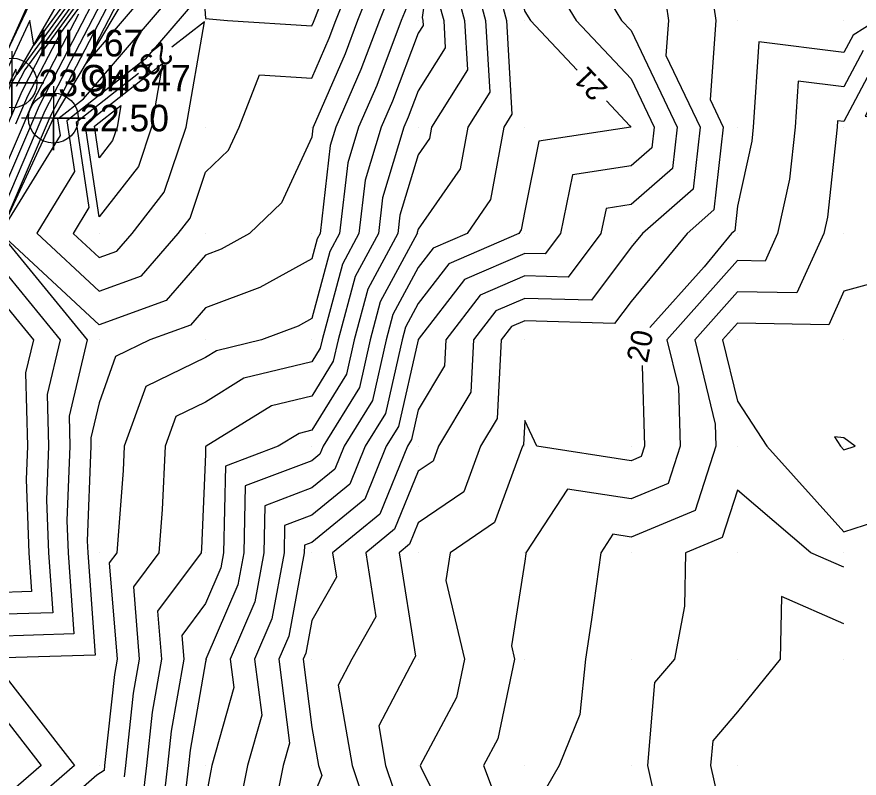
# Model space of a CAD drawing. Extents: x 2531902 to 2533249, y 715219 to 716099.
# Drawn here: x 2532832.3 to 2532911.4, y 715458.8 to 715530.4 of the extents above; entities that cross this region are included whole.
import ezdxf

# ---------------------------------------------------------------- set-up
doc = ezdxf.new("R2010")
doc.units = 0
for name, color, linetype in [('DTM Contours Major', 7, 'Continuous'), ('DTM Contours Major Text', 7, 'Continuous'), ('DTM Contours Minor', 7, 'Continuous'), ('Exist DTM Breakline', 7, 'Continuous'), ('Exist DTM Breakline Cogo Elevation', 7, 'Continuous'), ('Exist DTM Breakline Cogo Number', 7, 'Continuous'), ('Exist DTM Breakline Cogo Point CELL', 7, 'Continuous'), ('Exist DTM Drainline', 7, 'Continuous'), ('Exist DTM QL2 LIDAR Elevation Point', 7, 'Continuous')]:
    doc.layers.add(name, color=color, linetype=linetype)

msp = doc.modelspace()

# ---------------------------------------------------------------- linework, layer by layer
at = {"layer": 'DTM Contours Major'}
for points in [[(2532879.709, 715603.376), (2532880.035, 715601.904), (2532879.521, 715599.169), (2532875.357, 715584.903), (2532873.774, 715581.219), (2532872.563, 715576.881), (2532865.12, 715565.648), (2532865.005, 715565.165), (2532864.538, 715563.817), (2532866.109, 715564.472), (2532876.127, 715566.127), (2532879.261, 715560), (2532879.163, 715559.163), (2532880, 715556.314), (2532881.996, 715550), (2532882.045, 715547.955), (2532880.069, 715546.014), (2532878.589, 715539.012), (2532878.323, 715537.208), (2532880.019, 715530.852), (2532880.537, 715530), (2532884.93, 715525.355)], [(2532897.436, 715566.025), (2532900, 715563.505), (2532905.385, 715560), (2532903.965, 715556.035), (2532900, 715552.425), (2532898.747, 715551.253), (2532898.986, 715550), (2532897.99, 715542.01), (2532898.041, 715540), (2532900, 715534.728), (2532903.958, 715536.042), (2532910, 715538.08), (2532913.078, 715530), (2532910.867, 715528.65), (2532910, 715527.02), (2532901.996, 715528.004), (2532901.486, 715520), (2532901.342, 715518.658), (2532900, 715512.576), (2532899.745, 715510.255), (2532899.452, 715510), (2532896.871, 715506.871), (2532891.779, 715501.154)], [(2532859.76, 715559.069), (2532858.982, 715557.418), (2532858.885, 715556.987), (2532855.863, 715553.145), (2532854.536, 715552.293), (2532854.233, 715551.181), (2532846.335, 715541.407), (2532839.735, 715532.347), (2532834.358, 715521.981), (2532833.738, 715520.526), (2532830.433, 715512.849), (2532827.558, 715506.11), (2532817.964, 715483.849), (2532817.883, 715483.663), (2532814.824, 715476.471), (2532814.021, 715474.607), (2532812.807, 715471.747)], [(2532852.707, 715554.475), (2532851.483, 715553.69), (2532850.174, 715548.876), (2532845.457, 715543.04), (2532832.264, 715524.93), (2532832.181, 715525.441), (2532831.738, 715524.486), (2532829.801, 715519.928), (2532829.786, 715519.892), (2532829.784, 715519.888), (2532819.752, 715496.379), (2532817.176, 715490.403), (2532816.595, 715489.055), (2532815.78, 715487.139), (2532807.285, 715467.428)], [(2532860.148, 715529.852), (2532860.204, 715530), (2532862.979, 715537.021), (2532863.528, 715540), (2532860.587, 715543.663), (2532857.388, 715546.821), (2532852.59, 715545.641), (2532852.118, 715544.827)], [(2532850.111, 715541.367), (2532849.314, 715539.994), (2532850, 715530.189), (2532852.082, 715530), (2532860, 715529.511), (2532860.148, 715529.852)], [(2532871.751, 715539.799), (2532870.351, 715530.304), (2532870.432, 715530), (2532870.459, 715529.541), (2532870, 715528.809), (2532867.579, 715522.421), (2532866.526, 715520), (2532865.003, 715514.997), (2532864.422, 715510), (2532862.873, 715507.127), (2532860.967, 715500), (2532860.789, 715499.211), (2532860, 715497.931), (2532853.615, 715496.385), (2532850, 715494.151), (2532847.201, 715492.799), (2532846.201, 715490), (2532845.942, 715484.058), (2532845.62, 715480), (2532843.224, 715476.776), (2532843.777, 715470), (2532843.214, 715466.786), (2532842.485, 715460), (2532842.363, 715458.931)], [(2532841.662, 715508.338), (2532843.109, 715510), (2532846.128, 715513.872), (2532848.171, 715520), (2532849.897, 715529.897), (2532846.848, 715527.502)], [(2532843.703, 715525.03), (2532837.839, 715520.424), (2532839.038, 715512.428), (2532837.549, 715510.005), (2532840, 715507.733), (2532841.662, 715508.338)], [(2532887.678, 715522.449), (2532889.875, 715520.125), (2532889.963, 715520), (2532881.334, 715518.666), (2532880, 715512.126), (2532879.673, 715510.327), (2532879.446, 715510), (2532872.864, 715507.136), (2532870, 715503.419), (2532868.803, 715501.197), (2532868.482, 715500), (2532866.914, 715493.086), (2532865.014, 715490), (2532863.562, 715486.438), (2532860, 715483.523), (2532857.442, 715482.558), (2532857.387, 715480), (2532856.233, 715473.767), (2532854.619, 715470), (2532855.284, 715464.716), (2532853.959, 715460), (2532853.291, 715456.709)], [(2532811.244, 715468.065), (2532809.643, 715464.291), (2532814.222, 715472.179), (2532817.441, 715472.642), (2532815.532, 715476.132), (2532818.528, 715482.156), (2532822.013, 715485.17), (2532822.215, 715488.755), (2532830.298, 715504.307), (2532833.821, 715500), (2532833.093, 715496.907), (2532833.257, 715490), (2532833.132, 715486.868), (2532833.39, 715480), (2532833.653, 715476.347), (2532830, 715476.233), (2532821.306, 715470), (2532823.293, 715467.212)], [(2532891.038, 715497.575), (2532891.274, 715490), (2532890.964, 715489.036), (2532890, 715488.635), (2532881.157, 715490), (2532880, 715492.417), (2532879.877, 715490.123), (2532879.803, 715490), (2532877.163, 715482.837), (2532873.006, 715480), (2532872.603, 715477.397), (2532874.358, 715470), (2532873.603, 715466.397), (2532870.165, 715460), (2532870.263, 715459.737), (2532875.19, 715450), (2532880, 715441.02), (2532880.494, 715440), (2532890, 715435.04)]]:
    msp.add_lwpolyline(points, dxfattribs=at)
at = {"layer": 'DTM Contours Minor'}
for points in [[(2532861.634, 715528.366), (2532862.254, 715530), (2532864.448, 715535.552), (2532865.268, 715540), (2532860.877, 715545.469), (2532856.099, 715550.184), (2532854.496, 715549.79), (2532848.81, 715539.99), (2532849.353, 715532.23), (2532844.346, 715526.378), (2532836.981, 715520.592), (2532837.698, 715515.809), (2532834.137, 715510.013), (2532840, 715504.576), (2532843.976, 715506.024), (2532847.438, 715510), (2532848.56, 715511.44), (2532850, 715515.758), (2532852.166, 715517.834), (2532853.169, 715520), (2532855.089, 715524.911), (2532860, 715524.608), (2532861.634, 715528.366)], [(2532838.784, 715526.01), (2532844.78, 715537.569), (2532846.861, 715540.427), (2532851.11, 715545.684), (2532847.801, 715539.981), (2532848.023, 715536.81), (2532838.784, 715526.01)], [(2532845.282, 715543.367), (2532833.869, 715527.7), (2532833.492, 715530.005), (2532831.496, 715525.698)], [(2532845.808, 715542.387), (2532834.691, 715527.125), (2532832.735, 715523.355), (2532831.367, 715520.146)], [(2532845.633, 715542.713), (2532833.009, 715525.385), (2532832.194, 715523.813)], [(2532845.984, 715542.06), (2532836.372, 715528.866), (2532833.276, 715522.897), (2532832.157, 715520.273)], [(2532880.168, 715537.649), (2532884.825, 715530), (2532890, 715524.528), (2532892.16, 715520), (2532891.947, 715518.053), (2532890, 715516.359), (2532884.492, 715515.508), (2532883.369, 715510), (2532881.927, 715508.073), (2532880, 715508.127), (2532874.337, 715505.663), (2532870, 715500.033), (2532869.988, 715500.012), (2532869.985, 715500), (2532868.139, 715491.861), (2532866.993, 715490), (2532864.969, 715485.031), (2532860, 715480.966), (2532859.299, 715480.701), (2532859.284, 715480), (2532857.833, 715472.167), (2532856.905, 715470), (2532857.898, 715462.102), (2532857.308, 715460), (2532856.075, 715453.925)], [(2532892.427, 715537.573), (2532893.519, 715530), (2532893.283, 715526.717), (2532896.488, 715520), (2532895.846, 715514.154), (2532891.073, 715510), (2532890, 715508.699), (2532886.276, 715503.724), (2532880, 715503.898), (2532877.284, 715502.716), (2532875.191, 715500), (2532874.926, 715495.074), (2532871.901, 715490), (2532871.389, 715488.611), (2532870, 715487.663), (2532867.781, 715482.219), (2532865.07, 715480), (2532866.019, 715473.981), (2532863.757, 715470), (2532862.467, 715467.533), (2532863.775, 715460), (2532865.703, 715454.297)], [(2532843.098, 715535.829), (2532835.44, 715521.066), (2532835.318, 715520.78), (2532830.693, 715510.033)], [(2532876.728, 715535.827), (2532878.283, 715530), (2532878.796, 715521.204), (2532878.041, 715520), (2532876.803, 715513.197), (2532874.587, 715510), (2532871.391, 715508.609), (2532870, 715506.804), (2532867.617, 715502.383), (2532866.979, 715500), (2532865.689, 715494.311), (2532863.034, 715490), (2532862.156, 715487.844), (2532860, 715486.08), (2532855.586, 715484.414), (2532855.49, 715480), (2532854.633, 715475.367), (2532852.334, 715470), (2532852.669, 715467.331), (2532850.61, 715460), (2532850.507, 715459.493), (2532850, 715456.833)], [(2532865.917, 715534.083), (2532864.303, 715530), (2532863.12, 715526.88), (2532860.129, 715520), (2532860.099, 715519.901), (2532860, 715519.054), (2532857.133, 715512.867), (2532854.143, 715510), (2532851.476, 715508.524), (2532850, 715507.971), (2532846.29, 715503.71), (2532840, 715501.419), (2532830.724, 715510.02), (2532836.359, 715519.19), (2532836.123, 715520.76), (2532838.54, 715522.659), (2532848.688, 715534.52)], [(2532875.134, 715534.446), (2532876.32, 715530), (2532876.712, 715523.288), (2532874.649, 715520), (2532873.933, 715516.067), (2532870, 715510.393), (2532869.908, 715510.092), (2532869.898, 715510), (2532866.431, 715503.569), (2532865.476, 715500), (2532864.464, 715495.536), (2532861.055, 715490), (2532860.75, 715489.25), (2532860, 715488.637), (2532853.729, 715486.271), (2532853.594, 715480), (2532853.032, 715476.968), (2532850.048, 715470), (2532850.055, 715469.945), (2532850, 715469.751), (2532848.546, 715461.454), (2532848.39, 715460), (2532847.536, 715452.464)], [(2532841.417, 715534.088), (2532834.899, 715521.523), (2532834.528, 715520.653), (2532830.563, 715511.441)], [(2532831.254, 715526.912), (2532834.471, 715534.097)], [(2532873.54, 715533.066), (2532874.358, 715530), (2532874.628, 715525.372), (2532871.257, 715520), (2532871.064, 715518.936), (2532870, 715517.402), (2532868.273, 715511.727), (2532868.072, 715510), (2532865.245, 715504.755), (2532863.973, 715500), (2532863.239, 715496.761), (2532860, 715491.501), (2532858.791, 715491.209), (2532856.835, 715490), (2532851.872, 715488.128), (2532851.697, 715480), (2532851.432, 715478.568), (2532850, 715475.224), (2532847.773, 715472.227), (2532847.955, 715470), (2532846.769, 715463.231), (2532846.422, 715460), (2532845.768, 715454.232)], [(2532867.386, 715532.614), (2532866.353, 715530), (2532864.606, 715525.394), (2532862.261, 715520), (2532861.734, 715518.266), (2532860.772, 715510), (2532860.502, 715509.498), (2532860, 715507.623), (2532855.094, 715504.906), (2532850, 715502.998), (2532848.605, 715501.395), (2532844.773, 715500), (2532841.554, 715498.446), (2532840, 715494.097), (2532839.22, 715490.78), (2532839.238, 715490), (2532838.884, 715481.116), (2532838.926, 715480), (2532839.618, 715470.382), (2532830, 715470.082)], [(2532897.611, 715532.389), (2532897.955, 715530), (2532897.422, 715522.578), (2532898.652, 715520), (2532897.795, 715512.205), (2532895.262, 715510), (2532890, 715503.62), (2532888.45, 715501.55), (2532880, 715501.784), (2532878.757, 715501.243), (2532877.799, 715500), (2532877.402, 715492.598), (2532875.852, 715490), (2532874.276, 715485.724), (2532870, 715482.806), (2532869.188, 715480.812), (2532868.195, 715480), (2532869.729, 715470.271), (2532869.574, 715470), (2532866.286, 715463.714), (2532866.931, 715460), (2532870, 715450.922)], [(2532927.945, 715532.055), (2532928.026, 715530), (2532920, 715522.825), (2532917.706, 715526.681), (2532913.7, 715524.236), (2532911.999, 715521.037), (2532916.944, 715520), (2532917.551, 715512.449), (2532916.756, 715510), (2532914.251, 715505.749), (2532910, 715504.571), (2532908.575, 715501.425), (2532900, 715501.575), (2532898.598, 715500), (2532900, 715494.249), (2532902.749, 715490), (2532910, 715481.956), (2532912.908, 715482.908)], [(2532868.855, 715531.145), (2532868.402, 715530), (2532866.093, 715523.907), (2532864.393, 715520), (2532863.368, 715516.632), (2532862.597, 715510), (2532861.687, 715508.313), (2532860, 715502.003), (2532858.711, 715501.289), (2532855.27, 715500), (2532851.027, 715498.973), (2532850, 715498.338), (2532844.378, 715495.622), (2532842.368, 715490), (2532842.269, 715487.731), (2532841.656, 715480), (2532840.95, 715479.05), (2532841.688, 715470), (2532841.436, 715468.564), (2532840.516, 715460), (2532840.463, 715459.537), (2532839.781, 715459.092), (2532834.082, 715454.118)], [(2532871.946, 715531.685), (2532872.395, 715530), (2532872.543, 715527.457), (2532870, 715523.403), (2532869.065, 715520.935), (2532868.658, 715520), (2532866.638, 715513.362), (2532866.247, 715510), (2532864.059, 715505.941), (2532862.47, 715500), (2532862.014, 715497.986), (2532860, 715494.716), (2532856.203, 715493.797), (2532850.058, 715490), (2532850.016, 715489.984), (2532850, 715489.244), (2532849.614, 715480.386), (2532849.584, 715480), (2532845.499, 715474.501), (2532845.866, 715470), (2532844.991, 715465.009), (2532844.453, 715460), (2532844, 715456)], [(2532888.038, 715531.766), (2532889.113, 715530), (2532890, 715529.062), (2532894.324, 715520), (2532893.896, 715516.104), (2532890, 715512.713), (2532887.651, 715512.349), (2532887.171, 715510), (2532884.101, 715505.899), (2532880, 715506.013), (2532875.81, 715504.19), (2532872.583, 715500), (2532872.451, 715497.549), (2532870, 715493.438), (2532869.364, 715490.636), (2532868.973, 715490), (2532866.375, 715483.625), (2532861.945, 715480), (2532862.308, 715477.692), (2532860, 715473.627), (2532859.433, 715470.567), (2532859.191, 715470), (2532860, 715463.566), (2532860.619, 715460), (2532860.936, 715459.064), (2532860, 715456.761)], [(2532838.054, 715530.607), (2532833.817, 715522.439), (2532832.947, 715520.399), (2532830.303, 715514.257)], [(2532911.811, 715527.179), (2532910, 715523.773), (2532905.699, 715524.301), (2532905.425, 715520), (2532904.899, 715515.101), (2532903.774, 715510), (2532902.598, 715507.402), (2532900, 715507.448), (2532893.367, 715500), (2532894.453, 715495.547), (2532894.626, 715490), (2532893.5, 715486.5), (2532890, 715485.047), (2532884.032, 715485.968), (2532880.121, 715480), (2532880.107, 715479.893), (2532880, 715479.206), (2532878.767, 715471.233), (2532879.059, 715470), (2532877.49, 715462.51), (2532876.141, 715460), (2532879.826, 715450.174)], [(2532838.697, 715520.255), (2532845.968, 715525.968), (2532844.927, 715520), (2532843.695, 715516.305), (2532840, 715511.565), (2532838.697, 715520.255)], [(2532912.755, 715525.708), (2532910, 715520.525), (2532909.402, 715520.598), (2532909.364, 715520), (2532908.457, 715511.543), (2532908.117, 715510), (2532905.586, 715504.414), (2532900, 715504.511), (2532895.982, 715500), (2532897.911, 715492.089), (2532897.977, 715490), (2532896.036, 715483.964), (2532890, 715481.459), (2532888.274, 715481.726), (2532887.144, 715480), (2532886.294, 715473.706), (2532885.718, 715470), (2532885.195, 715464.805), (2532883.238, 715460), (2532882.059, 715457.941), (2532884.18, 715450), (2532888.133, 715441.867), (2532889.037, 715440), (2532890, 715439.498)], [(2532839.555, 715520.087), (2532842.04, 715522.04), (2532841.684, 715520), (2532841.263, 715518.737), (2532840, 715517.117), (2532839.555, 715520.087)], [(2532830.692, 715509.995), (2532838.866, 715500), (2532837.178, 715492.822), (2532837.245, 715490), (2532836.967, 715483.033), (2532837.08, 715480), (2532837.63, 715472.37), (2532830, 715472.133)], [(2532830.495, 715507.151), (2532836.343, 715500), (2532835.135, 715494.865), (2532835.251, 715490), (2532835.049, 715484.951), (2532835.235, 715480), (2532835.641, 715474.359), (2532830, 715474.183)], [(2532911.062, 715490), (2532910, 715490.795), (2532909.112, 715490.888), (2532909.687, 715490), (2532910, 715489.652), (2532911.062, 715490)], [(2532910, 715478.644), (2532906.892, 715480), (2532900, 715485.872), (2532898.571, 715481.429), (2532895.128, 715480), (2532895.038, 715474.962), (2532894.07, 715470), (2532892.197, 715467.803), (2532891.544, 715460), (2532891.985, 715458.015), (2532890, 715455.853), (2532887.868, 715452.132), (2532888.437, 715450), (2532890, 715446.785), (2532894.245, 715444.245)], [(2532910, 715473.307), (2532904.133, 715475.867), (2532904.015, 715470), (2532900, 715465.054), (2532897.674, 715462.326), (2532897.48, 715460), (2532899.618, 715450.382), (2532899.268, 715450), (2532899.726, 715449.726)], [(2532830, 715469.839), (2532837.687, 715460), (2532832.9, 715455.822), (2532832.65, 715449.754), (2532832.809, 715443.526), (2532839.401, 715442.16), (2532841.529, 715441.529), (2532842.465, 715440), (2532850, 715435.527), (2532851.881, 715433.822), (2532858.953, 715430), (2532860, 715427.418), (2532862.275, 715420), (2532869.728, 715410.272), (2532869.903, 715410), (2532869.957, 715409.918), (2532870, 715409.908), (2532874.222, 715404.222)], [(2532830, 715465.827), (2532834.552, 715460), (2532831.717, 715457.526)]]:
    msp.add_lwpolyline(points, dxfattribs=at)
at = {"layer": 'Exist DTM Breakline'}
for points in [[(2532724.848, 715291.321), (2532733.023, 715306.739), (2532748.288, 715340.34), (2532764.781, 715374.811), (2532780.299, 715409.224), (2532792.312, 715436.261), (2532804.438, 715463.384), (2532816.887, 715492.808), (2532831.807, 715524.14), (2532844.157, 715545.461), (2532851.404, 715553.726), (2532857.189, 715557.259), (2532859.92, 715562.405), (2532862.179, 715569.546), (2532865.484, 715583.127), (2532870.058, 715596.163), (2532872.225, 715604.998), (2532872.305, 715609.165), (2532872.164, 715614.117)], [(2532723.234, 715295.769), (2532728.306, 715306.009), (2532744.245, 715339.708), (2532761.528, 715374.58), (2532778.005, 715411.382), (2532790.122, 715438.182), (2532802.798, 715466.193), (2532818.35, 715499.828), (2532834.653, 715534.045), (2532849.974, 715564.583), (2532860.602, 715589.58), (2532870.296, 715613.283)]]:
    msp.add_lwpolyline(points, dxfattribs=at)
at = {"layer": 'Exist DTM Breakline Cogo Point CELL'}
for points in [[(2532831.807, 715527.14), (2532831.807, 715521.14), (2532831.807, 715524.14), (2532834.807, 715524.14), (2532828.807, 715524.14)], [(2532835.704, 715523.842), (2532835.704, 715517.842), (2532835.704, 715520.842), (2532838.704, 715520.842), (2532832.704, 715520.842)]]:
    msp.add_lwpolyline(points, dxfattribs=at)
for centre in [(2532831.807, 715524.14), (2532835.704, 715520.842)]:
    msp.add_circle(centre, 2.344, dxfattribs=at)
at = {"layer": 'Exist DTM Drainline'}
msp.add_lwpolyline([(2532802.275, 715448.149), (2532818.09, 715482.797), (2532835.704, 715520.842), (2532847.104, 715539.975), (2532855.453, 715551.873), (2532861.069, 715556.637), (2532861.275, 715557.621), (2532865.345, 715565.349), (2532877.493, 715580.363), (2532883.638, 715600.477), (2532881.519, 715610.883), (2532882.285, 715614.354)], dxfattribs=at)
at = {"layer": 'Exist DTM QL2 LIDAR Elevation Point'}
for p, q in [((2532850, 715530), (2532850, 715530)), ((2532860, 715530), (2532860, 715530)), ((2532870, 715530), (2532870, 715530)), ((2532880, 715530), (2532880, 715530)), ((2532890, 715530), (2532890, 715530)), ((2532900, 715530), (2532900, 715530)), ((2532910, 715530), (2532910, 715530)), ((2532840, 715520), (2532840, 715520)), ((2532850, 715520), (2532850, 715520)), ((2532860, 715520), (2532860, 715520)), ((2532870, 715520), (2532870, 715520)), ((2532880, 715520), (2532880, 715520)), ((2532890, 715520), (2532890, 715520)), ((2532900, 715520), (2532900, 715520)), ((2532910, 715520), (2532910, 715520)), ((2532840, 715510), (2532840, 715510)), ((2532850, 715510), (2532850, 715510)), ((2532860, 715510), (2532860, 715510)), ((2532870, 715510), (2532870, 715510)), ((2532880, 715510), (2532880, 715510)), ((2532890, 715510), (2532890, 715510)), ((2532900, 715510), (2532900, 715510)), ((2532910, 715510), (2532910, 715510)), ((2532840, 715500), (2532840, 715500)), ((2532850, 715500), (2532850, 715500)), ((2532860, 715500), (2532860, 715500)), ((2532870, 715500), (2532870, 715500)), ((2532880, 715500), (2532880, 715500)), ((2532890, 715500), (2532890, 715500)), ((2532900, 715500), (2532900, 715500)), ((2532910, 715500), (2532910, 715500)), ((2532840, 715490), (2532840, 715490)), ((2532850, 715490), (2532850, 715490)), ((2532860, 715490), (2532860, 715490)), ((2532870, 715490), (2532870, 715490)), ((2532880, 715490), (2532880, 715490)), ((2532890, 715490), (2532890, 715490)), ((2532900, 715490), (2532900, 715490)), ((2532910, 715490), (2532910, 715490)), ((2532840, 715480), (2532840, 715480)), ((2532850, 715480), (2532850, 715480)), ((2532860, 715480), (2532860, 715480)), ((2532870, 715480), (2532870, 715480)), ((2532880, 715480), (2532880, 715480)), ((2532890, 715480), (2532890, 715480)), ((2532900, 715480), (2532900, 715480)), ((2532910, 715480), (2532910, 715480)), ((2532840, 715470), (2532840, 715470)), ((2532850, 715470), (2532850, 715470)), ((2532860, 715470), (2532860, 715470)), ((2532870, 715470), (2532870, 715470)), ((2532880, 715470), (2532880, 715470)), ((2532890, 715470), (2532890, 715470)), ((2532900, 715470), (2532900, 715470)), ((2532910, 715470), (2532910, 715470)), ((2532840, 715460), (2532840, 715460)), ((2532850, 715460), (2532850, 715460)), ((2532860, 715460), (2532860, 715460)), ((2532870, 715460), (2532870, 715460)), ((2532880, 715460), (2532880, 715460)), ((2532890, 715460), (2532890, 715460)), ((2532900, 715460), (2532900, 715460))]:
    msp.add_line(p, q, dxfattribs=at)

# ---------------------------------------------------------------- texts
at = {"layer": 'DTM Contours Major Text'}
for s, rotation, p in [('23', 218.15496, (2532845.939, 715528.059)), ('21', 133.39842, (2532887.918, 715523.651)), ('20', 78.30714, (2532891.508, 715497.759))]:
    msp.add_text(s, height=2, rotation=rotation, dxfattribs=at).set_placement(p)
at = {"layer": 'Exist DTM Breakline Cogo Elevation'}
for s, p in [('23.94', (2532834.307, 715522.89)), ('22.50', (2532838.204, 715519.592))]:
    msp.add_text(s, height=2.5, dxfattribs=at).set_placement(p)
at = {"layer": 'Exist DTM Breakline Cogo Number'}
for s, p in [('HL167', (2532834.307, 715526.64)), ('CH347', (2532838.204, 715523.342))]:
    msp.add_text(s, height=2.5, dxfattribs=at).set_placement(p)

doc.saveas('drawing.dxf')
